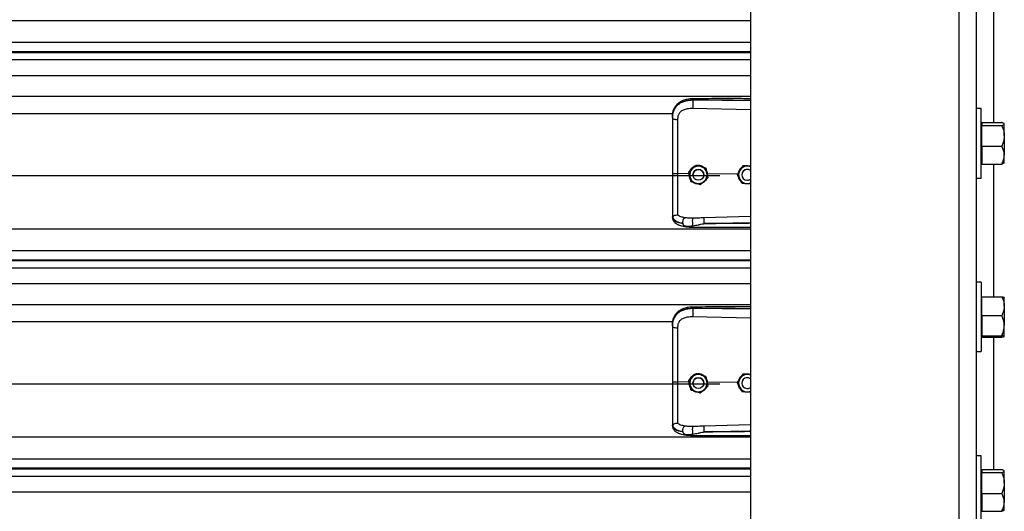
# Model space of a CAD drawing. Header units: inches. Extents: x 170 to 284, y 215 to 248.
# Tile 894 of 1056: x 230.475 to 231.446, y 243.019 to 243.504. Entities that reach past the tile are written whole.
import ezdxf

# ---------------------------------------------------------------- set-up
doc = ezdxf.new("R2010")
doc.units = ezdxf.units.IN
doc.header["$LTSCALE"] = 0.25
doc.header["$MEASUREMENT"] = 0
doc.layers.add('LH TOP OF HOOD', color=7, linetype='Continuous')

msp = doc.modelspace()

# ---------------------------------------------------------------- linework, layer by layer
at = {"layer": 'LH TOP OF HOOD'}
for p, q in [((231.40138, 244.05847), (231.40138, 239.82111)), ((231.4185, 244.05847), (231.4185, 239.82111)), ((231.19593, 244.02156), (231.19593, 239.82111)), ((231.43562, 243.53287), (231.43562, 243.40275)), ((227.16361, 243.50343), (231.19593, 243.50343)), ((227.16361, 243.48206), (231.19593, 243.48206)), ((231.19593, 243.47257), (227.16361, 243.47257)), ((227.16361, 243.47193), (231.19593, 243.47193)), ((227.16361, 243.46491), (231.19593, 243.46491)), ((227.16361, 243.44923), (231.19593, 243.44923)), ((227.16361, 243.42884), (231.19593, 243.42884)), ((231.13909, 243.42463), (231.13909, 243.42504)), ((231.19593, 243.42409), (231.13909, 243.42463)), ((227.24016, 243.41177), (231.11938, 243.41177)), ((231.13899, 243.41684), (231.19593, 243.41563)), ((231.42357, 243.41645), (231.4185, 243.41645)), ((231.42357, 243.3822), (231.42357, 243.41645)), ((231.11889, 243.40771), (231.11889, 243.40722)), ((231.42412, 243.40275), (231.42412, 243.4013)), ((231.42412, 243.40275), (231.44377, 243.40275)), ((231.42412, 243.40147), (231.42357, 243.40147)), ((231.42412, 243.4013), (231.42412, 243.39985)), ((231.42412, 243.38958), (231.42412, 243.39985)), ((231.42412, 243.39985), (231.44377, 243.39985)), ((231.44634, 243.40147), (231.44615, 243.40169)), ((231.44634, 243.4013), (231.44634, 243.40147)), ((231.44634, 243.38958), (231.44634, 243.4013)), ((231.42412, 243.37931), (231.42412, 243.38958)), ((231.44634, 243.38958), (231.44634, 243.37049)), ((231.42357, 243.34796), (231.42357, 243.3822)), ((231.42412, 243.37931), (231.42412, 243.37049)), ((231.42412, 243.37931), (231.44377, 243.37931)), ((231.42357, 243.36294), (231.42412, 243.36294)), ((231.42412, 243.37049), (231.42412, 243.36166)), ((231.44615, 243.36272), (231.44634, 243.36294)), ((231.44634, 243.36294), (231.44634, 243.37049)), ((231.13515, 243.35412), (231.13515, 243.35412)), ((231.14246, 243.36077), (231.14246, 243.36077)), ((231.15188, 243.35777), (231.15188, 243.35777)), ((231.1884, 243.35998), (231.1884, 243.35998)), ((231.18945, 243.35991), (231.1884, 243.35998)), ((231.42412, 243.36166), (231.44377, 243.36166)), ((231.43562, 243.36166), (231.43562, 243.23091)), ((227.19378, 243.35037), (231.16577, 243.35037)), ((231.13526, 243.35218), (231.12435, 243.35229)), ((231.13545, 243.35277), (231.13526, 243.35218)), ((231.13526, 243.35218), (231.13526, 243.35218)), ((231.13922, 243.35112), (231.13922, 243.35111)), ((231.14992, 243.35111), (231.14992, 243.35112)), ((231.1537, 243.35201), (231.15315, 243.35195)), ((231.1536, 243.34989), (231.1537, 243.35201)), ((231.1537, 243.35201), (231.1537, 243.35201)), ((231.18293, 243.35173), (231.1537, 243.35201)), ((231.15399, 243.34812), (231.15399, 243.34812)), ((231.18292, 243.35175), (231.18292, 243.35176)), ((231.18743, 243.35112), (231.18743, 243.35111)), ((231.4185, 243.34796), (231.42357, 243.34796)), ((231.19223, 243.34257), (231.19593, 243.34233)), ((231.11889, 243.31016), (231.11889, 243.30964)), ((231.11923, 243.30765), (231.11889, 243.30964)), ((231.19593, 243.30996), (231.15, 243.30863)), ((227.16361, 243.29799), (231.19593, 243.29799)), ((227.16361, 243.27661), (231.19593, 243.27661)), ((231.19593, 243.26712), (227.16361, 243.26712)), ((227.16361, 243.26648), (231.19593, 243.26648)), ((227.16361, 243.25947), (231.19593, 243.25947)), ((227.16361, 243.24378), (231.19593, 243.24378)), ((231.42357, 243.24524), (231.4185, 243.24524)), ((231.42357, 243.24524), (231.42357, 243.17676)), ((231.42412, 243.23026), (231.42357, 243.23026)), ((231.42412, 243.22163), (231.42412, 243.23091)), ((231.42412, 243.23091), (231.44377, 243.23091)), ((231.44634, 243.22163), (231.44634, 243.23022)), ((227.16361, 243.22339), (231.19593, 243.22339)), ((231.13909, 243.21918), (231.13909, 243.21959)), ((231.19593, 243.21865), (231.13909, 243.21918)), ((231.42412, 243.21236), (231.42412, 243.22163)), ((231.44634, 243.22163), (231.44634, 243.20241)), ((231.13899, 243.21139), (231.19593, 243.21018)), ((231.42412, 243.21236), (231.42412, 243.20241)), ((231.42412, 243.21236), (231.44377, 243.21236)), ((227.24016, 243.20632), (231.11938, 243.20632)), ((231.11889, 243.20226), (231.11889, 243.20177)), ((231.42412, 243.20241), (231.42412, 243.19246)), ((231.44634, 243.19177), (231.44634, 243.20241)), ((231.42357, 243.19174), (231.42412, 243.19174)), ((231.42412, 243.19246), (231.44377, 243.19246)), ((231.42412, 243.19246), (231.42412, 243.19177)), ((231.42412, 243.19177), (231.42412, 243.19109)), ((231.42412, 243.19109), (231.44377, 243.19109)), ((231.43562, 243.19109), (231.43562, 243.06034)), ((231.4185, 243.17676), (231.42357, 243.17676)), ((231.14246, 243.15533), (231.14246, 243.15533)), ((231.15188, 243.15233), (231.15188, 243.15232)), ((231.1884, 243.15453), (231.1884, 243.15453)), ((231.18945, 243.15446), (231.1884, 243.15453)), ((227.19378, 243.14493), (231.16577, 243.14493)), ((231.13526, 243.14674), (231.12435, 243.14684)), ((231.13515, 243.14867), (231.13515, 243.14867)), ((231.13545, 243.14732), (231.13526, 243.14674)), ((231.13526, 243.14674), (231.13526, 243.14674)), ((231.13922, 243.14567), (231.13922, 243.14567)), ((231.14992, 243.14567), (231.14992, 243.14567)), ((231.1537, 243.14656), (231.15315, 243.1465)), ((231.1536, 243.14444), (231.1537, 243.14656)), ((231.1537, 243.14656), (231.1537, 243.14656)), ((231.18293, 243.14628), (231.1537, 243.14656)), ((231.15399, 243.14267), (231.15399, 243.14267)), ((231.18292, 243.14631), (231.18292, 243.14631)), ((231.18743, 243.14567), (231.18743, 243.14567)), ((231.19223, 243.13713), (231.19593, 243.13689)), ((231.11889, 243.10472), (231.11889, 243.10419)), ((231.11923, 243.1022), (231.11889, 243.10419)), ((231.19593, 243.10451), (231.15, 243.10318)), ((227.16361, 243.09254), (231.19593, 243.09254)), ((231.42357, 243.07403), (231.4185, 243.07403)), ((231.42357, 243.03979), (231.42357, 243.07403)), ((227.16361, 243.07116), (231.19593, 243.07116)), ((231.19593, 243.06168), (227.16361, 243.06168)), ((227.16361, 243.06104), (231.19593, 243.06104)), ((227.16361, 243.05402), (231.19593, 243.05402)), ((231.42412, 243.05905), (231.42357, 243.05905)), ((231.42412, 243.06034), (231.42412, 243.05889)), ((231.42412, 243.06034), (231.44377, 243.06034)), ((231.42412, 243.05889), (231.42412, 243.05744)), ((231.42412, 243.04717), (231.42412, 243.05744)), ((231.42412, 243.05744), (231.44377, 243.05744)), ((231.44634, 243.05905), (231.44615, 243.05928)), ((231.44634, 243.05889), (231.44634, 243.05905)), ((231.44634, 243.04717), (231.44634, 243.05889)), ((231.42412, 243.0369), (231.42412, 243.04717)), ((231.44634, 243.04717), (231.44634, 243.02807)), ((227.16361, 243.03833), (231.19593, 243.03833)), ((231.42357, 243.00555), (231.42357, 243.03979)), ((231.42412, 243.0369), (231.42412, 243.02807)), ((231.42412, 243.0369), (231.44377, 243.0369)), ((231.42412, 243.02807), (231.42412, 243.01925)), ((231.44634, 243.02053), (231.44634, 243.02807)), ((231.42357, 243.02053), (231.42412, 243.02053)), ((231.42412, 243.01925), (231.44377, 243.01925)), ((231.44615, 243.02031), (231.44634, 243.02053))]:
    msp.add_line(p, q, dxfattribs=at)
at = {"layer": 'LH TOP OF HOOD', "flags": 128}
for points in [[(231.11889, 243.40722), (231.11899, 243.40692), (231.1193, 243.40664), (231.1198, 243.40637), (231.12048, 243.40614), (231.1213, 243.40595), (231.12225, 243.4058), (231.12327, 243.40571), (231.12435, 243.40567)], [(231.11889, 243.20177), (231.11899, 243.20147), (231.1193, 243.20119), (231.1198, 243.20093), (231.12048, 243.20069), (231.1213, 243.2005), (231.12225, 243.20035), (231.12327, 243.20026), (231.12435, 243.20022)]]:
    msp.add_lwpolyline(points, dxfattribs=at)
at = {"layer": 'LH TOP OF HOOD'}
for centre in [(231.14457, 243.35111), (231.14457, 243.14567)]:
    msp.add_circle(centre, 0.00535, dxfattribs=at)
for centre, radius, start, end in [((231.14457, 243.35112), 0.00856, 132.32794, 192.32794), ((231.14457, 243.35112), 0.00856, 72.32794, 132.32794), ((231.14457, 243.35112), 0.00535, 0, 180), ((231.14457, 243.35112), 0.00856, 12.32794, 72.32794), ((231.19278, 243.35112), 0.00856, 146.29353, 206.29354), ((231.19278, 243.35112), 0.00856, 86.29354, 146.29353), ((231.19278, 243.35112), 0.00535, 53.9281, 180), ((231.19278, 243.35111), 0.00535, 53.9281, 306.0719), ((231.19278, 243.35112), 0.00856, 68.40768, 86.29354), ((231.14457, 243.35112), 0.00856, 192.32794, 252.32794), ((231.14457, 243.35112), 0.00856, 252.32794, 312.32794), ((231.14457, 243.35112), 0.00856, 312.32794, 12.32794), ((231.19278, 243.35112), 0.00856, 206.29354, 266.29354), ((231.19278, 243.35112), 0.00856, 266.29354, 291.59232), ((231.14457, 243.14567), 0.00856, 132.32794, 192.32794), ((231.14457, 243.14567), 0.00856, 72.32794, 132.32794), ((231.14457, 243.14567), 0.00535, 0, 180), ((231.14457, 243.14567), 0.00856, 12.32794, 72.32794), ((231.19278, 243.14567), 0.00856, 146.29353, 206.29354), ((231.19278, 243.14567), 0.00856, 86.29354, 146.29353), ((231.19278, 243.14567), 0.00535, 53.9281, 180), ((231.19278, 243.14567), 0.00535, 53.9281, 306.0719), ((231.19278, 243.14567), 0.00856, 68.40768, 86.29354), ((231.14457, 243.14567), 0.00856, 192.32794, 252.32794), ((231.14457, 243.14567), 0.00856, 312.32794, 12.32794), ((231.19278, 243.14567), 0.00856, 206.29354, 266.29354), ((231.14457, 243.14567), 0.00856, 252.32794, 312.32794), ((231.19278, 243.14567), 0.00856, 266.29354, 291.59232)]:
    msp.add_arc(centre, radius, start, end, dxfattribs=at)
for points, knots in [([(231.11889, 243.40771), (231.11895, 243.40906), (231.11907, 243.41162), (231.12004, 243.41511), (231.12133, 243.41753), (231.12269, 243.41923), (231.12378, 243.42027), (231.12484, 243.4211), (231.12583, 243.42176), (231.12706, 243.42246), (231.12865, 243.42318), (231.13132, 243.42409), (231.13485, 243.42485), (231.13776, 243.42498), (231.13909, 243.42504)], [0, 0, 0, 0, 0.130716, 0.246761, 0.357793, 0.417097, 0.479148, 0.517715, 0.55909, 0.603295, 0.663348, 0.735369, 0.879208, 1, 1, 1, 1]), ([(231.13909, 243.42463), (231.13787, 243.4246), (231.13544, 243.42453), (231.1321, 243.42391), (231.12914, 243.42297), (231.1266, 243.42175), (231.12437, 243.4202), (231.12249, 243.41836), (231.12101, 243.41623), (231.11984, 243.41366), (231.11904, 243.41061), (231.11894, 243.40835), (231.11889, 243.40722)], [0, 0, 0, 0, 0.1111704, 0.2223362, 0.3162781, 0.4102081, 0.5024031, 0.5945791, 0.6845432, 0.7745043, 0.8871807, 1, 1, 1, 1]), ([(231.1391, 243.42613), (231.13811, 243.42609), (231.13621, 243.42602), (231.13291, 243.42549), (231.12968, 243.4246), (231.12693, 243.42329), (231.12495, 243.42197), (231.1233, 243.42053), (231.12199, 243.41894), (231.12091, 243.41719), (231.12006, 243.41528), (231.11931, 243.41276), (231.1191, 243.41082), (231.11898, 243.40975)], [0, 0, 0, 0, 0.097747, 0.185161, 0.330612, 0.436467, 0.508318, 0.585006, 0.671976, 0.730795, 0.803679, 0.891544, 1, 1, 1, 1]), ([(231.13909, 243.42463), (231.13906, 243.42405), (231.13902, 243.42286), (231.13898, 243.42063), (231.13896, 243.41845), (231.13898, 243.41737), (231.13899, 243.41684)], [0, 0, 0, 0, 0.240694, 0.5, 0.759306, 1, 1, 1, 1]), ([(231.1391, 243.42612), (231.1391, 243.42612), (231.1391, 243.42613), (231.13909, 243.42602), (231.13909, 243.42573), (231.13909, 243.42531), (231.13909, 243.42504)], [0, 0, 0, 0, 0.097876, 0.335386, 0.567961, 1, 1, 1, 1]), ([(231.13909, 243.42504), (231.14539, 243.42508), (231.15863, 243.42516), (231.17758, 243.42498), (231.19022, 243.42476), (231.19593, 243.42466)], [0, 0, 0, 0, 0.33267, 0.698436, 1, 1, 1, 1]), ([(231.19593, 243.42622), (231.19303, 243.42623), (231.18241, 243.42628), (231.16346, 243.42632), (231.14742, 243.4262), (231.1391, 243.42613)], [0, 0, 0, 0, 0.153046, 0.561044, 1, 1, 1, 1]), ([(231.12477, 243.4096), (231.12477, 243.4096), (231.12488, 243.40996), (231.12537, 243.41137), (231.12691, 243.41357), (231.12997, 243.41547), (231.13409, 243.41669), (231.13724, 243.41679), (231.13899, 243.41684)], [0, 0, 0, 0, 0.000004, 0.065095, 0.26167, 0.475311, 0.709366, 1, 1, 1, 1]), ([(231.11889, 243.40722), (231.11889, 243.40359), (231.11889, 243.39632), (231.11889, 243.38524), (231.11889, 243.37405), (231.11889, 243.36308), (231.11889, 243.35584), (231.11889, 243.35236)], [0, 0, 0, 0, 0.202757, 0.406104, 0.60886, 0.812207, 1, 1, 1, 1]), ([(231.12435, 243.40567), (231.12442, 243.40699), (231.12449, 243.40832), (231.12477, 243.4096), (231.12477, 243.4096)], [0, 0, 0, 0, 0.9999804, 1, 1, 1, 1]), ([(231.12435, 243.35229), (231.12435, 243.35229), (231.12435, 243.35567), (231.12435, 243.36272), (231.12435, 243.37339), (231.12435, 243.38427), (231.12435, 243.39506), (231.12435, 243.40213), (231.12435, 243.40567)], [0, 0, 0, 0, 0.000001, 0.187792, 0.390844, 0.593896, 0.796948, 1, 1, 1, 1]), ([(231.44634, 243.4013), (231.44624, 243.4015), (231.44604, 243.40192), (231.44489, 243.4024), (231.44402, 243.40267), (231.44377, 243.40275)], [0, 0, 0, 0, 0.406291, 0.827266, 1, 1, 1, 1]), ([(231.44377, 243.39985), (231.44445, 243.40008), (231.44582, 243.40054), (231.44633, 243.40104), (231.44634, 243.40129), (231.44634, 243.4013)], [0, 0, 0, 0, 0.484341, 0.986328, 1, 1, 1, 1]), ([(231.44377, 243.39985), (231.44415, 243.39898), (231.44506, 243.39693), (231.4461, 243.3935), (231.44626, 243.3909), (231.44634, 243.38958)], [0, 0, 0, 0, 0.26546, 0.628076, 1, 1, 1, 1]), ([(231.44634, 243.38958), (231.44634, 243.38935), (231.44632, 243.38781), (231.4459, 243.38494), (231.44487, 243.38176), (231.44404, 243.37992), (231.44377, 243.37931)], [0, 0, 0, 0, 0.066532, 0.435283, 0.814551, 1, 1, 1, 1]), ([(231.44634, 243.37049), (231.44624, 243.37172), (231.44604, 243.37424), (231.44489, 243.37716), (231.44402, 243.37883), (231.44377, 243.37931)], [0, 0, 0, 0, 0.406291, 0.827266, 1, 1, 1, 1]), ([(231.44377, 243.36166), (231.44445, 243.36303), (231.44582, 243.36583), (231.44633, 243.36888), (231.44634, 243.37044), (231.44634, 243.37049)], [0, 0, 0, 0, 0.484341, 0.986328, 1, 1, 1, 1]), ([(231.13515, 243.35412), (231.13566, 243.35458), (231.13668, 243.35551), (231.13793, 243.35665), (231.13864, 243.3573), (231.13881, 243.35745)], [0, 0, 0, 0, 0.4299704, 0.8700602, 1, 1, 1, 1]), ([(231.13515, 243.35412), (231.13566, 243.35458), (231.13668, 243.35551), (231.13793, 243.35665), (231.13864, 243.3573), (231.13881, 243.35744)], [0, 0, 0, 0, 0.42997, 0.87006, 1, 1, 1, 1]), ([(231.13621, 243.34929), (231.13594, 243.35053), (231.13557, 243.35219), (231.13524, 243.35373), (231.13515, 243.35412)], [0, 0, 0, 0, 0.7497734, 1, 1, 1, 1]), ([(231.14118, 243.35961), (231.14105, 243.35958), (231.13989, 243.35932), (231.13814, 243.35786), (231.13652, 243.35625), (231.13619, 243.35515), (231.13616, 243.35503)], [0, 0, 0, 0, 0.059315, 0.505277, 0.94972, 1, 1, 1, 1]), ([(231.13881, 243.35745), (231.13975, 243.3583), (231.141, 243.35945), (231.14217, 243.36051), (231.14246, 243.36077)], [0, 0, 0, 0, 0.749773, 1, 1, 1, 1]), ([(231.13881, 243.35744), (231.13975, 243.3583), (231.141, 243.35944), (231.14217, 243.36051), (231.14246, 243.36077)], [0, 0, 0, 0, 0.749773, 1, 1, 1, 1]), ([(231.14246, 243.36077), (231.14286, 243.36065), (231.14436, 243.36017), (231.14598, 243.35965), (231.14717, 243.35927)], [0, 0, 0, 0, 0.264307, 1, 1, 1, 1]), ([(231.14246, 243.36077), (231.14286, 243.36065), (231.14436, 243.36017), (231.14598, 243.35965), (231.14717, 243.35927)], [0, 0, 0, 0, 0.2643068, 1, 1, 1, 1]), ([(231.14983, 243.35843), (231.14947, 243.35872), (231.14831, 243.35966), (231.14626, 243.36023), (231.14469, 243.36023), (231.14415, 243.36023)], [0, 0, 0, 0, 0.225517, 0.735556, 1, 1, 1, 1]), ([(231.14717, 243.35927), (231.14736, 243.35921), (231.14881, 243.35875), (231.15041, 243.35824), (231.15174, 243.35782), (231.15188, 243.35777)], [0, 0, 0, 0, 0.115647, 0.904534, 1, 1, 1, 1]), ([(231.14717, 243.35927), (231.14736, 243.35921), (231.14881, 243.35875), (231.15041, 243.35824), (231.15174, 243.35782), (231.15188, 243.35777)], [0, 0, 0, 0, 0.115647, 0.904534, 1, 1, 1, 1]), ([(231.15188, 243.35777), (231.15203, 243.3571), (231.15232, 243.35575), (231.15268, 243.3541), (231.15289, 243.35316), (231.15293, 243.35294)], [0, 0, 0, 0, 0.4299704, 0.8700602, 1, 1, 1, 1]), ([(231.15188, 243.35777), (231.15203, 243.3571), (231.15232, 243.35575), (231.15268, 243.3541), (231.15289, 243.35316), (231.15293, 243.35295)], [0, 0, 0, 0, 0.4299704, 0.8700602, 1, 1, 1, 1]), ([(231.1537, 243.35201), (231.1537, 243.35201), (231.1536, 243.35298), (231.15334, 243.35437), (231.15254, 243.35546), (231.15232, 243.35576)], [0, 0, 0, 0, 0.00002, 0.727264, 1, 1, 1, 1]), ([(231.18566, 243.35587), (231.18496, 243.35481), (231.18401, 243.3534), (231.18314, 243.35208), (231.18292, 243.35175)], [0, 0, 0, 0, 0.749773, 1, 1, 1, 1]), ([(231.18566, 243.35587), (231.18496, 243.35481), (231.18401, 243.3534), (231.18314, 243.35209), (231.18292, 243.35176)], [0, 0, 0, 0, 0.749773, 1, 1, 1, 1]), ([(231.18706, 243.35797), (231.18674, 243.35775), (231.18559, 243.35696), (231.1845, 243.35536), (231.1842, 243.35396), (231.18411, 243.35354)], [0, 0, 0, 0, 0.212514, 0.767063, 1, 1, 1, 1]), ([(231.1884, 243.35998), (231.18802, 243.35941), (231.18726, 243.35826), (231.18632, 243.35685), (231.18578, 243.35605), (231.18566, 243.35587)], [0, 0, 0, 0, 0.4299704, 0.8700602, 1, 1, 1, 1]), ([(231.1884, 243.35998), (231.18802, 243.35941), (231.18726, 243.35826), (231.18632, 243.35685), (231.18578, 243.35605), (231.18566, 243.35587)], [0, 0, 0, 0, 0.4299704, 0.8700602, 1, 1, 1, 1]), ([(231.19334, 243.35966), (231.19207, 243.35974), (231.19037, 243.35985), (231.1888, 243.35995), (231.1884, 243.35998)], [0, 0, 0, 0, 0.749773, 1, 1, 1, 1]), ([(231.19541, 243.35953), (231.19475, 243.35973), (231.19348, 243.36011), (231.19191, 243.36014), (231.19113, 243.35987), (231.19096, 243.35981)], [0, 0, 0, 0, 0.4565421, 0.8775021, 1, 1, 1, 1]), ([(231.19593, 243.35949), (231.19529, 243.35953), (231.19443, 243.35959), (231.19356, 243.35964), (231.19334, 243.35966)], [0, 0, 0, 0, 0.748622, 1, 1, 1, 1]), ([(231.44608, 243.36278), (231.44603, 243.36269), (231.44585, 243.36238), (231.44488, 243.36201), (231.44402, 243.36174), (231.44377, 243.36166)], [0, 0, 0, 0, 0.237471, 0.77815, 1, 1, 1, 1]), ([(231.11889, 243.35236), (231.11889, 243.34932), (231.11889, 243.34314), (231.11889, 243.33436), (231.11889, 243.32619), (231.11889, 243.31961), (231.11889, 243.31423), (231.11889, 243.31153), (231.11889, 243.31016)], [0, 0, 0, 0, 0.187091, 0.380392, 0.555876, 0.736448, 0.867195, 1, 1, 1, 1]), ([(231.12435, 243.3116), (231.12435, 243.31186), (231.12435, 243.31343), (231.12435, 243.31687), (231.12435, 243.32247), (231.12435, 243.32891), (231.12435, 243.33613), (231.12435, 243.34401), (231.12435, 243.34954), (231.12435, 243.35229), (231.12435, 243.35229)], [0, 0, 0, 0, 0.031558, 0.189146, 0.346734, 0.504328, 0.661923, 0.83096, 0.999998, 1, 1, 1, 1]), ([(231.13526, 243.35218), (231.13523, 243.35173), (231.13512, 243.35029), (231.13554, 243.34813), (231.13649, 243.34678), (231.13688, 243.34623)], [0, 0, 0, 0, 0.215662, 0.681463, 1, 1, 1, 1]), ([(231.13726, 243.34446), (231.13712, 243.34513), (231.13682, 243.34648), (231.13646, 243.34813), (231.13626, 243.34907), (231.13621, 243.34929)], [0, 0, 0, 0, 0.4299704, 0.8700602, 1, 1, 1, 1]), ([(231.13726, 243.34446), (231.13766, 243.34433), (231.13917, 243.34385), (231.14078, 243.34334), (231.14197, 243.34296)], [0, 0, 0, 0, 0.264307, 1, 1, 1, 1]), ([(231.13942, 243.34377), (231.1395, 243.34371), (231.14037, 243.34297), (231.14194, 243.34249), (231.14338, 243.34241), (231.14378, 243.34238)], [0, 0, 0, 0, 0.06741, 0.74151, 1, 1, 1, 1]), ([(231.15034, 243.34479), (231.1494, 243.34393), (231.14814, 243.34279), (231.14697, 243.34173), (231.14668, 243.34146)], [0, 0, 0, 0, 0.7497734, 1, 1, 1, 1]), ([(231.14898, 243.34355), (231.14949, 243.34381), (231.15089, 243.34454), (231.15213, 243.34577), (231.15251, 243.34675), (231.15253, 243.34678)], [0, 0, 0, 0, 0.353696, 0.977746, 1, 1, 1, 1]), ([(231.15399, 243.34812), (231.15348, 243.34765), (231.15246, 243.34672), (231.15121, 243.34559), (231.1505, 243.34494), (231.15034, 243.34479)], [0, 0, 0, 0, 0.4299704, 0.8700602, 1, 1, 1, 1]), ([(231.15293, 243.35295), (231.15321, 243.3517), (231.15357, 243.35004), (231.15391, 243.3485), (231.15399, 243.34812)], [0, 0, 0, 0, 0.749773, 1, 1, 1, 1]), ([(231.15293, 243.35294), (231.15321, 243.3517), (231.15357, 243.35004), (231.15391, 243.3485), (231.15399, 243.34812)], [0, 0, 0, 0, 0.749773, 1, 1, 1, 1]), ([(231.18511, 243.34732), (231.18502, 243.3475), (231.18434, 243.34887), (231.1836, 243.35037), (231.18299, 243.35162), (231.18292, 243.35175)], [0, 0, 0, 0, 0.115647, 0.904534, 1, 1, 1, 1]), ([(231.18386, 243.34986), (231.1839, 243.3494), (231.18405, 243.348), (231.1849, 243.34641), (231.18583, 243.3456), (231.18606, 243.3454)], [0, 0, 0, 0, 0.27167, 0.8211147, 1, 1, 1, 1]), ([(231.1873, 243.34289), (231.18711, 243.34327), (231.18641, 243.34468), (231.18566, 243.3462), (231.18511, 243.34732)], [0, 0, 0, 0, 0.264307, 1, 1, 1, 1]), ([(231.14197, 243.34296), (231.14216, 243.3429), (231.14362, 243.34244), (231.14521, 243.34193), (231.14654, 243.3415), (231.14668, 243.34146)], [0, 0, 0, 0, 0.1156469, 0.9045343, 1, 1, 1, 1]), ([(231.1873, 243.34289), (231.18798, 243.34285), (231.18936, 243.34276), (231.19105, 243.34265), (231.19201, 243.34259), (231.19223, 243.34257)], [0, 0, 0, 0, 0.42997, 0.87006, 1, 1, 1, 1]), ([(231.11889, 243.31016), (231.11889, 243.31016), (231.11889, 243.31015), (231.1189, 243.31005), (231.119, 243.30997), (231.11908, 243.3099)], [0, 0, 0, 0, 0.011935, 0.118982, 1, 1, 1, 1]), ([(231.11908, 243.30991), (231.11936, 243.30919), (231.11993, 243.30771), (231.12198, 243.30588), (231.12497, 243.30432), (231.12769, 243.30369), (231.12909, 243.30337)], [0, 0, 0, 0, 0.230526, 0.473488, 0.729738, 1, 1, 1, 1]), ([(231.11909, 243.30991), (231.11914, 243.30991), (231.11924, 243.30989), (231.11953, 243.31007), (231.11999, 243.31041), (231.12087, 243.31099), (231.12235, 243.3116), (231.12369, 243.3116), (231.12435, 243.3116)], [0, 0, 0, 0, 0.113677, 0.23335, 0.362069, 0.501916, 0.755745, 1, 1, 1, 1]), ([(231.12909, 243.30337), (231.12855, 243.30343), (231.12724, 243.30357), (231.12584, 243.30379), (231.12489, 243.30399), (231.12365, 243.30427), (231.12197, 243.30483), (231.12015, 243.30596), (231.11954, 243.30708), (231.11923, 243.30765)], [0, 0, 0, 0, 0.1091879, 0.2608187, 0.3077984, 0.3355236, 0.5627887, 0.774954, 1, 1, 1, 1]), ([(231.11925, 243.3076), (231.11944, 243.30702), (231.11979, 243.30592), (231.1208, 243.3045), (231.12193, 243.30342), (231.12308, 243.30262), (231.12413, 243.30207), (231.12507, 243.30166), (231.12632, 243.30119), (231.12826, 243.30063), (231.13114, 243.30007), (231.13487, 243.29965), (231.13765, 243.29958), (231.13914, 243.29954)], [0, 0, 0, 0, 0.098431, 0.184822, 0.257308, 0.315887, 0.372274, 0.41214, 0.461592, 0.557588, 0.682876, 0.830318, 1, 1, 1, 1]), ([(231.13118, 243.30877), (231.12981, 243.30906), (231.12772, 243.3095), (231.12555, 243.31054), (231.12475, 243.31124), (231.12435, 243.3116)], [0, 0, 0, 0, 0.490199, 0.743885, 1, 1, 1, 1]), ([(231.12909, 243.30337), (231.12912, 243.30391), (231.12917, 243.30501), (231.12965, 243.30667), (231.13035, 243.30805), (231.13091, 243.30854), (231.13118, 243.30877)], [0, 0, 0, 0, 0.240768, 0.5, 0.759232, 1, 1, 1, 1]), ([(231.13901, 243.30837), (231.13766, 243.30836), (231.13496, 243.30834), (231.13245, 243.30863), (231.1312, 243.30877)], [0, 0, 0, 0, 0.500392, 1, 1, 1, 1]), ([(231.1391, 243.30079), (231.13908, 243.30104), (231.13905, 243.30154), (231.139, 243.30255), (231.13897, 243.30374), (231.13894, 243.30501), (231.13894, 243.30622), (231.13895, 243.30721), (231.13898, 243.30795), (231.139, 243.30823), (231.13901, 243.30837)], [0, 0, 0, 0, 0.109851, 0.231726, 0.363178, 0.5, 0.636822, 0.768274, 0.890149, 1, 1, 1, 1]), ([(231.15, 243.30863), (231.14817, 243.30858), (231.1445, 243.30848), (231.14084, 243.3084), (231.13901, 243.30837)], [0, 0, 0, 0, 0.49998, 1, 1, 1, 1]), ([(231.15, 243.30863), (231.14999, 243.30839), (231.14998, 243.30802), (231.14998, 243.30716), (231.14999, 243.30638), (231.15, 243.30552), (231.15003, 243.30436), (231.15006, 243.30352), (231.15007, 243.30297)], [0, 0, 0, 0, 0.2394508, 0.3683426, 0.4999696, 0.6316011, 0.7605056, 1, 1, 1, 1]), ([(231.12909, 243.30337), (231.12917, 243.303), (231.12927, 243.30248), (231.12964, 243.30189), (231.13006, 243.30145), (231.13087, 243.30101), (231.13234, 243.30065), (231.1351, 243.30041), (231.1375, 243.30064), (231.1391, 243.30079)], [0, 0, 0, 0, 0.100127, 0.139586, 0.189714, 0.258234, 0.369736, 0.580348, 1, 1, 1, 1]), ([(231.1391, 243.30079), (231.14088, 243.30114), (231.14266, 243.30149), (231.14448, 243.30186), (231.14455, 243.30187), (231.14479, 243.30192), (231.14566, 243.3021), (231.1473, 243.30241), (231.14883, 243.30277), (231.14973, 243.30293), (231.14981, 243.30295)], [0, 0, 0, 0, 0.502275, 0.504579, 0.508657, 0.522131, 0.570331, 0.751426, 0.97869, 1, 1, 1, 1]), ([(231.13914, 243.29956), (231.13914, 243.29956), (231.13914, 243.29949), (231.13912, 243.29968), (231.13911, 243.30001), (231.1391, 243.30044), (231.1391, 243.30073), (231.1391, 243.30079)], [0, 0, 0, 0, 0.034367, 0.324567, 0.621015, 0.917463, 1, 1, 1, 1]), ([(231.13914, 243.29954), (231.14334, 243.29952), (231.15231, 243.29947), (231.16666, 243.29943), (231.18139, 243.29941), (231.19135, 243.2994), (231.19593, 243.2994)], [0, 0, 0, 0, 0.221632, 0.474149, 0.757648, 1, 1, 1, 1]), ([(231.15007, 243.30297), (231.15397, 243.30307), (231.16224, 243.30328), (231.17536, 243.30356), (231.1863, 243.30378), (231.19332, 243.3039), (231.19549, 243.30394), (231.19593, 243.30395)], [0, 0, 0, 0, 0.25516, 0.541071, 0.857735, 0.971288, 1, 1, 1, 1]), ([(231.19593, 243.3033), (231.19334, 243.30327), (231.18827, 243.30321), (231.18071, 243.30313), (231.17305, 243.30306), (231.1653, 243.30301), (231.15757, 243.30297), (231.15254, 243.30297), (231.15007, 243.30297)], [0, 0, 0, 0, 0.169941, 0.331425, 0.494842, 0.670531, 0.838916, 1, 1, 1, 1]), ([(231.44377, 243.23091), (231.44415, 243.23012), (231.44506, 243.22826), (231.4461, 243.22517), (231.44626, 243.22282), (231.44634, 243.22163)], [0, 0, 0, 0, 0.26546, 0.628076, 1, 1, 1, 1]), ([(231.44377, 243.23091), (231.44445, 243.2308), (231.44582, 243.23058), (231.44633, 243.23035), (231.44634, 243.23023), (231.44634, 243.23022)], [0, 0, 0, 0, 0.484341, 0.986328, 1, 1, 1, 1]), ([(231.11889, 243.20226), (231.11895, 243.20362), (231.11907, 243.20618), (231.12004, 243.20967), (231.12133, 243.21208), (231.12269, 243.21378), (231.12378, 243.21482), (231.12484, 243.21565), (231.12583, 243.21631), (231.12706, 243.21701), (231.12865, 243.21773), (231.13132, 243.21864), (231.13485, 243.2194), (231.13776, 243.21953), (231.13909, 243.21959)], [0, 0, 0, 0, 0.130716, 0.246761, 0.357793, 0.417097, 0.479148, 0.517715, 0.55909, 0.603295, 0.663348, 0.735369, 0.879208, 1, 1, 1, 1]), ([(231.13909, 243.21918), (231.13787, 243.21915), (231.13544, 243.21908), (231.1321, 243.21846), (231.12914, 243.21752), (231.1266, 243.2163), (231.12437, 243.21475), (231.12249, 243.21291), (231.12101, 243.21078), (231.11984, 243.20821), (231.11904, 243.20516), (231.11894, 243.2029), (231.11889, 243.20177)], [0, 0, 0, 0, 0.1111704, 0.2223362, 0.3162781, 0.4102081, 0.5024031, 0.5945791, 0.6845432, 0.7745043, 0.8871807, 1, 1, 1, 1]), ([(231.1391, 243.22069), (231.13811, 243.22065), (231.13621, 243.22057), (231.13291, 243.22005), (231.12968, 243.21915), (231.12693, 243.21785), (231.12495, 243.21652), (231.1233, 243.21508), (231.12199, 243.21349), (231.12091, 243.21174), (231.12006, 243.20983), (231.11931, 243.20731), (231.1191, 243.20537), (231.11898, 243.2043)], [0, 0, 0, 0, 0.097747, 0.185161, 0.330612, 0.436467, 0.508318, 0.585006, 0.671976, 0.730795, 0.803679, 0.891544, 1, 1, 1, 1]), ([(231.13909, 243.21918), (231.13906, 243.21861), (231.13902, 243.21741), (231.13898, 243.21518), (231.13896, 243.21301), (231.13898, 243.21192), (231.13899, 243.21139)], [0, 0, 0, 0, 0.240694, 0.5, 0.759306, 1, 1, 1, 1]), ([(231.1391, 243.22067), (231.1391, 243.22067), (231.1391, 243.22069), (231.13909, 243.22057), (231.13909, 243.22028), (231.13909, 243.21986), (231.13909, 243.21959)], [0, 0, 0, 0, 0.097876, 0.335386, 0.567961, 1, 1, 1, 1]), ([(231.13909, 243.21959), (231.14539, 243.21963), (231.15863, 243.21972), (231.17758, 243.21953), (231.19022, 243.21931), (231.19593, 243.21921)], [0, 0, 0, 0, 0.33267, 0.698436, 1, 1, 1, 1]), ([(231.19593, 243.22077), (231.19303, 243.22078), (231.18241, 243.22084), (231.16346, 243.22087), (231.14742, 243.22075), (231.1391, 243.22069)], [0, 0, 0, 0, 0.153046, 0.561044, 1, 1, 1, 1]), ([(231.44634, 243.22163), (231.44634, 243.22142), (231.44632, 243.22003), (231.4459, 243.21744), (231.44487, 243.21458), (231.44404, 243.21291), (231.44377, 243.21236)], [0, 0, 0, 0, 0.066532, 0.435283, 0.814551, 1, 1, 1, 1]), ([(231.12477, 243.20416), (231.12477, 243.20416), (231.12488, 243.20451), (231.12537, 243.20592), (231.12691, 243.20812), (231.12997, 243.21003), (231.13409, 243.21124), (231.13724, 243.21134), (231.13899, 243.21139)], [0, 0, 0, 0, 0.000004, 0.065095, 0.26167, 0.475311, 0.709366, 1, 1, 1, 1]), ([(231.44634, 243.20241), (231.44624, 243.2038), (231.44604, 243.20664), (231.44489, 243.20994), (231.44402, 243.21182), (231.44377, 243.21236)], [0, 0, 0, 0, 0.406291, 0.827266, 1, 1, 1, 1]), ([(231.11889, 243.20177), (231.11889, 243.19814), (231.11889, 243.19087), (231.11889, 243.17979), (231.11889, 243.16861), (231.11889, 243.15764), (231.11889, 243.15039), (231.11889, 243.14691)], [0, 0, 0, 0, 0.202757, 0.406104, 0.60886, 0.812207, 1, 1, 1, 1]), ([(231.12435, 243.20022), (231.12442, 243.20155), (231.12449, 243.20287), (231.12477, 243.20416), (231.12477, 243.20416)], [0, 0, 0, 0, 0.9999804, 1, 1, 1, 1]), ([(231.12435, 243.14684), (231.12435, 243.14684), (231.12435, 243.15023), (231.12435, 243.15727), (231.12435, 243.16795), (231.12435, 243.17882), (231.12435, 243.18961), (231.12435, 243.19668), (231.12435, 243.20022)], [0, 0, 0, 0, 0.000001, 0.187792, 0.390844, 0.593896, 0.796948, 1, 1, 1, 1]), ([(231.44377, 243.19246), (231.44445, 243.194), (231.44582, 243.19716), (231.44633, 243.2006), (231.44634, 243.20236), (231.44634, 243.20241)], [0, 0, 0, 0, 0.484341, 0.986328, 1, 1, 1, 1]), ([(231.44634, 243.19177), (231.44624, 243.19187), (231.44604, 243.19206), (231.44489, 243.19229), (231.44402, 243.19242), (231.44377, 243.19246)], [0, 0, 0, 0, 0.4062906, 0.8272664, 1, 1, 1, 1]), ([(231.44377, 243.19109), (231.44445, 243.1912), (231.44582, 243.19141), (231.44633, 243.19165), (231.44634, 243.19177), (231.44634, 243.19177)], [0, 0, 0, 0, 0.484341, 0.986328, 1, 1, 1, 1]), ([(231.13515, 243.14867), (231.13566, 243.14913), (231.13668, 243.15006), (231.13793, 243.1512), (231.13864, 243.15185), (231.13881, 243.152)], [0, 0, 0, 0, 0.4299704, 0.8700602, 1, 1, 1, 1]), ([(231.13515, 243.14867), (231.13566, 243.14913), (231.13668, 243.15006), (231.13793, 243.1512), (231.13864, 243.15185), (231.13881, 243.152)], [0, 0, 0, 0, 0.42997, 0.87006, 1, 1, 1, 1]), ([(231.14118, 243.15416), (231.14105, 243.15413), (231.13989, 243.15387), (231.13814, 243.15242), (231.13652, 243.15081), (231.13619, 243.1497), (231.13616, 243.14959)], [0, 0, 0, 0, 0.059315, 0.505277, 0.94972, 1, 1, 1, 1]), ([(231.13881, 243.152), (231.13975, 243.15286), (231.141, 243.154), (231.14217, 243.15506), (231.14246, 243.15533)], [0, 0, 0, 0, 0.749773, 1, 1, 1, 1]), ([(231.13881, 243.152), (231.13975, 243.15285), (231.141, 243.154), (231.14217, 243.15506), (231.14246, 243.15533)], [0, 0, 0, 0, 0.749773, 1, 1, 1, 1]), ([(231.14246, 243.15533), (231.14286, 243.1552), (231.14436, 243.15472), (231.14598, 243.1542), (231.14717, 243.15382)], [0, 0, 0, 0, 0.264307, 1, 1, 1, 1]), ([(231.14246, 243.15533), (231.14286, 243.1552), (231.14436, 243.15472), (231.14598, 243.15421), (231.14717, 243.15383)], [0, 0, 0, 0, 0.2643068, 1, 1, 1, 1]), ([(231.14983, 243.15298), (231.14947, 243.15327), (231.14831, 243.15421), (231.14626, 243.15478), (231.14469, 243.15479), (231.14415, 243.15479)], [0, 0, 0, 0, 0.225517, 0.735556, 1, 1, 1, 1]), ([(231.14717, 243.15383), (231.14736, 243.15377), (231.14881, 243.1533), (231.15041, 243.15279), (231.15174, 243.15237), (231.15188, 243.15233)], [0, 0, 0, 0, 0.115647, 0.904534, 1, 1, 1, 1]), ([(231.14717, 243.15382), (231.14736, 243.15377), (231.14881, 243.1533), (231.15041, 243.15279), (231.15174, 243.15237), (231.15188, 243.15232)], [0, 0, 0, 0, 0.115647, 0.904534, 1, 1, 1, 1]), ([(231.15188, 243.15233), (231.15203, 243.15166), (231.15232, 243.1503), (231.15268, 243.14866), (231.15289, 243.14771), (231.15293, 243.1475)], [0, 0, 0, 0, 0.4299704, 0.8700602, 1, 1, 1, 1]), ([(231.15188, 243.15232), (231.15203, 243.15166), (231.15232, 243.1503), (231.15268, 243.14865), (231.15289, 243.14771), (231.15293, 243.1475)], [0, 0, 0, 0, 0.4299704, 0.8700602, 1, 1, 1, 1]), ([(231.1537, 243.14656), (231.1537, 243.14656), (231.1536, 243.14753), (231.15334, 243.14893), (231.15254, 243.15002), (231.15232, 243.15031)], [0, 0, 0, 0, 0.00002, 0.727264, 1, 1, 1, 1]), ([(231.18566, 243.15042), (231.18496, 243.14936), (231.18401, 243.14795), (231.18314, 243.14664), (231.18292, 243.14631)], [0, 0, 0, 0, 0.749773, 1, 1, 1, 1]), ([(231.18566, 243.15042), (231.18496, 243.14936), (231.18401, 243.14795), (231.18314, 243.14664), (231.18292, 243.14631)], [0, 0, 0, 0, 0.749773, 1, 1, 1, 1]), ([(231.18706, 243.15252), (231.18674, 243.1523), (231.18559, 243.15152), (231.1845, 243.14991), (231.1842, 243.14851), (231.18411, 243.14809)], [0, 0, 0, 0, 0.212514, 0.767063, 1, 1, 1, 1]), ([(231.1884, 243.15453), (231.18802, 243.15396), (231.18726, 243.15281), (231.18632, 243.15141), (231.18578, 243.1506), (231.18566, 243.15042)], [0, 0, 0, 0, 0.4299704, 0.8700602, 1, 1, 1, 1]), ([(231.1884, 243.15453), (231.18802, 243.15396), (231.18726, 243.15281), (231.18632, 243.15141), (231.18578, 243.1506), (231.18566, 243.15042)], [0, 0, 0, 0, 0.4299704, 0.8700602, 1, 1, 1, 1]), ([(231.19334, 243.15421), (231.19207, 243.15429), (231.19037, 243.1544), (231.1888, 243.1545), (231.1884, 243.15453)], [0, 0, 0, 0, 0.749773, 1, 1, 1, 1]), ([(231.19541, 243.15408), (231.19475, 243.15428), (231.19348, 243.15466), (231.19191, 243.15469), (231.19113, 243.15443), (231.19096, 243.15437)], [0, 0, 0, 0, 0.4565421, 0.8775021, 1, 1, 1, 1]), ([(231.19593, 243.15404), (231.19529, 243.15408), (231.19443, 243.15414), (231.19356, 243.1542), (231.19334, 243.15421)], [0, 0, 0, 0, 0.748622, 1, 1, 1, 1]), ([(231.11889, 243.14691), (231.11889, 243.14387), (231.11889, 243.1377), (231.11889, 243.12891), (231.11889, 243.12074), (231.11889, 243.11416), (231.11889, 243.10878), (231.11889, 243.10608), (231.11889, 243.10472)], [0, 0, 0, 0, 0.187091, 0.380392, 0.555876, 0.736448, 0.867195, 1, 1, 1, 1]), ([(231.12435, 243.10615), (231.12435, 243.10641), (231.12435, 243.10799), (231.12435, 243.11142), (231.12435, 243.11702), (231.12435, 243.12346), (231.12435, 243.13069), (231.12435, 243.13856), (231.12435, 243.14409), (231.12435, 243.14684), (231.12435, 243.14684)], [0, 0, 0, 0, 0.031558, 0.189146, 0.346734, 0.504328, 0.661923, 0.83096, 0.999998, 1, 1, 1, 1]), ([(231.13621, 243.14384), (231.13594, 243.14508), (231.13557, 243.14674), (231.13524, 243.14828), (231.13515, 243.14867)], [0, 0, 0, 0, 0.7497734, 1, 1, 1, 1]), ([(231.13526, 243.14674), (231.13523, 243.14628), (231.13512, 243.14485), (231.13554, 243.14268), (231.13649, 243.14133), (231.13688, 243.14078)], [0, 0, 0, 0, 0.215662, 0.681463, 1, 1, 1, 1]), ([(231.13726, 243.13901), (231.13712, 243.13968), (231.13682, 243.14103), (231.13646, 243.14268), (231.13626, 243.14363), (231.13621, 243.14384)], [0, 0, 0, 0, 0.4299704, 0.8700602, 1, 1, 1, 1]), ([(231.14898, 243.1381), (231.14949, 243.13837), (231.15089, 243.13909), (231.15213, 243.14032), (231.15251, 243.1413), (231.15253, 243.14134)], [0, 0, 0, 0, 0.353696, 0.977746, 1, 1, 1, 1]), ([(231.15399, 243.14267), (231.15348, 243.14221), (231.15246, 243.14127), (231.15121, 243.14014), (231.1505, 243.13949), (231.15034, 243.13934)], [0, 0, 0, 0, 0.4299704, 0.8700602, 1, 1, 1, 1]), ([(231.15293, 243.1475), (231.15321, 243.14626), (231.15357, 243.1446), (231.15391, 243.14306), (231.15399, 243.14267)], [0, 0, 0, 0, 0.749773, 1, 1, 1, 1]), ([(231.15293, 243.1475), (231.15321, 243.14625), (231.15357, 243.1446), (231.15391, 243.14305), (231.15399, 243.14267)], [0, 0, 0, 0, 0.749773, 1, 1, 1, 1]), ([(231.18511, 243.14188), (231.18502, 243.14205), (231.18434, 243.14342), (231.1836, 243.14493), (231.18299, 243.14617), (231.18292, 243.14631)], [0, 0, 0, 0, 0.115647, 0.904534, 1, 1, 1, 1]), ([(231.18386, 243.14441), (231.1839, 243.14395), (231.18405, 243.14255), (231.1849, 243.14096), (231.18583, 243.14015), (231.18606, 243.13995)], [0, 0, 0, 0, 0.27167, 0.8211147, 1, 1, 1, 1]), ([(231.1873, 243.13745), (231.18711, 243.13782), (231.18641, 243.13924), (231.18566, 243.14076), (231.18511, 243.14188)], [0, 0, 0, 0, 0.264307, 1, 1, 1, 1]), ([(231.13726, 243.13901), (231.13766, 243.13889), (231.13917, 243.13841), (231.14078, 243.13789), (231.14197, 243.13751)], [0, 0, 0, 0, 0.264307, 1, 1, 1, 1]), ([(231.13942, 243.13832), (231.1395, 243.13826), (231.14037, 243.13752), (231.14194, 243.13704), (231.14338, 243.13696), (231.14378, 243.13694)], [0, 0, 0, 0, 0.06741, 0.74151, 1, 1, 1, 1]), ([(231.14197, 243.13751), (231.14216, 243.13745), (231.14362, 243.13699), (231.14521, 243.13648), (231.14654, 243.13606), (231.14668, 243.13601)], [0, 0, 0, 0, 0.1156469, 0.9045343, 1, 1, 1, 1]), ([(231.15034, 243.13934), (231.1494, 243.13848), (231.14814, 243.13734), (231.14697, 243.13628), (231.14668, 243.13601)], [0, 0, 0, 0, 0.7497734, 1, 1, 1, 1]), ([(231.1873, 243.13745), (231.18798, 243.1374), (231.18936, 243.13731), (231.19105, 243.1372), (231.19201, 243.13714), (231.19223, 243.13713)], [0, 0, 0, 0, 0.42997, 0.87006, 1, 1, 1, 1]), ([(231.11889, 243.10472), (231.11889, 243.10472), (231.11889, 243.1047), (231.1189, 243.1046), (231.119, 243.10452), (231.11908, 243.10445)], [0, 0, 0, 0, 0.011935, 0.118982, 1, 1, 1, 1]), ([(231.11908, 243.10447), (231.11936, 243.10374), (231.11993, 243.10226), (231.12198, 243.10043), (231.12497, 243.09887), (231.12769, 243.09825), (231.12909, 243.09793)], [0, 0, 0, 0, 0.230526, 0.473488, 0.729738, 1, 1, 1, 1]), ([(231.11909, 243.10447), (231.11914, 243.10446), (231.11924, 243.10444), (231.11953, 243.10463), (231.11999, 243.10496), (231.12087, 243.10554), (231.12235, 243.10616), (231.12369, 243.10615), (231.12435, 243.10615)], [0, 0, 0, 0, 0.113677, 0.23335, 0.362069, 0.501916, 0.755745, 1, 1, 1, 1]), ([(231.12909, 243.09793), (231.12855, 243.09798), (231.12724, 243.09812), (231.12584, 243.09835), (231.12489, 243.09854), (231.12365, 243.09882), (231.12197, 243.09939), (231.12015, 243.10051), (231.11954, 243.10163), (231.11923, 243.1022)], [0, 0, 0, 0, 0.1091879, 0.2608187, 0.3077984, 0.3355236, 0.5627887, 0.774954, 1, 1, 1, 1]), ([(231.11925, 243.10216), (231.11944, 243.10157), (231.11979, 243.10047), (231.1208, 243.09905), (231.12193, 243.09797), (231.12308, 243.09718), (231.12413, 243.09662), (231.12507, 243.09621), (231.12632, 243.09574), (231.12826, 243.09518), (231.13114, 243.09462), (231.13487, 243.0942), (231.13765, 243.09413), (231.13914, 243.09409)], [0, 0, 0, 0, 0.098431, 0.184822, 0.257308, 0.315887, 0.372274, 0.41214, 0.461592, 0.557588, 0.682876, 0.830318, 1, 1, 1, 1]), ([(231.13118, 243.10333), (231.12981, 243.10361), (231.12772, 243.10405), (231.12555, 243.10509), (231.12475, 243.1058), (231.12435, 243.10615)], [0, 0, 0, 0, 0.490199, 0.743885, 1, 1, 1, 1]), ([(231.12909, 243.09793), (231.12912, 243.09846), (231.12917, 243.09956), (231.12965, 243.10122), (231.13035, 243.10261), (231.13091, 243.10309), (231.13118, 243.10333)], [0, 0, 0, 0, 0.240768, 0.5, 0.759232, 1, 1, 1, 1]), ([(231.13901, 243.10292), (231.13766, 243.10291), (231.13496, 243.1029), (231.13245, 243.10318), (231.1312, 243.10332)], [0, 0, 0, 0, 0.500392, 1, 1, 1, 1]), ([(231.1391, 243.09535), (231.13908, 243.09559), (231.13905, 243.0961), (231.139, 243.09711), (231.13897, 243.09829), (231.13894, 243.09956), (231.13894, 243.10077), (231.13895, 243.10176), (231.13898, 243.1025), (231.139, 243.10278), (231.13901, 243.10292)], [0, 0, 0, 0, 0.109851, 0.231726, 0.363178, 0.5, 0.636822, 0.768274, 0.890149, 1, 1, 1, 1]), ([(231.15, 243.10318), (231.14817, 243.10313), (231.1445, 243.10304), (231.14084, 243.10296), (231.13901, 243.10292)], [0, 0, 0, 0, 0.49998, 1, 1, 1, 1]), ([(231.15, 243.10318), (231.14999, 243.10294), (231.14998, 243.10257), (231.14998, 243.10171), (231.14999, 243.10094), (231.15, 243.10008), (231.15003, 243.09892), (231.15006, 243.09807), (231.15007, 243.09753)], [0, 0, 0, 0, 0.2394508, 0.3683426, 0.4999696, 0.6316011, 0.7605056, 1, 1, 1, 1]), ([(231.12909, 243.09792), (231.12917, 243.09755), (231.12927, 243.09704), (231.12964, 243.09644), (231.13006, 243.09601), (231.13087, 243.09556), (231.13234, 243.0952), (231.1351, 243.09496), (231.1375, 243.09519), (231.1391, 243.09535)], [0, 0, 0, 0, 0.100127, 0.139586, 0.189714, 0.258234, 0.369736, 0.580348, 1, 1, 1, 1]), ([(231.1391, 243.09535), (231.14088, 243.09569), (231.14266, 243.09604), (231.14448, 243.09641), (231.14455, 243.09642), (231.14479, 243.09647), (231.14566, 243.09665), (231.1473, 243.09696), (231.14883, 243.09733), (231.14973, 243.09749), (231.14981, 243.0975)], [0, 0, 0, 0, 0.502275, 0.504579, 0.508657, 0.522131, 0.570331, 0.751426, 0.97869, 1, 1, 1, 1]), ([(231.13914, 243.09412), (231.13914, 243.09411), (231.13914, 243.09404), (231.13912, 243.09423), (231.13911, 243.09456), (231.1391, 243.09499), (231.1391, 243.09528), (231.1391, 243.09535)], [0, 0, 0, 0, 0.034367, 0.324567, 0.621015, 0.917463, 1, 1, 1, 1]), ([(231.13914, 243.09409), (231.14334, 243.09407), (231.15231, 243.09403), (231.16666, 243.09398), (231.18139, 243.09396), (231.19135, 243.09396), (231.19593, 243.09396)], [0, 0, 0, 0, 0.221632, 0.474149, 0.757648, 1, 1, 1, 1]), ([(231.15007, 243.09752), (231.15397, 243.09762), (231.16224, 243.09783), (231.17536, 243.09811), (231.1863, 243.09833), (231.19332, 243.09846), (231.19549, 243.09849), (231.19593, 243.0985)], [0, 0, 0, 0, 0.25516, 0.541071, 0.857735, 0.971288, 1, 1, 1, 1]), ([(231.19593, 243.09786), (231.19334, 243.09782), (231.18827, 243.09776), (231.18071, 243.09768), (231.17305, 243.09761), (231.1653, 243.09756), (231.15757, 243.09753), (231.15254, 243.09752), (231.15007, 243.09752)], [0, 0, 0, 0, 0.169941, 0.331425, 0.494842, 0.670531, 0.838916, 1, 1, 1, 1]), ([(231.44634, 243.05889), (231.44624, 243.05909), (231.44604, 243.0595), (231.44489, 243.05998), (231.44402, 243.06026), (231.44377, 243.06034)], [0, 0, 0, 0, 0.406291, 0.827266, 1, 1, 1, 1]), ([(231.44377, 243.05744), (231.44445, 243.05767), (231.44582, 243.05812), (231.44633, 243.05863), (231.44634, 243.05888), (231.44634, 243.05889)], [0, 0, 0, 0, 0.484341, 0.986328, 1, 1, 1, 1]), ([(231.44377, 243.05744), (231.44415, 243.05657), (231.44506, 243.05451), (231.4461, 243.05109), (231.44626, 243.04849), (231.44634, 243.04717)], [0, 0, 0, 0, 0.26546, 0.628076, 1, 1, 1, 1]), ([(231.44634, 243.04717), (231.44634, 243.04693), (231.44632, 243.0454), (231.4459, 243.04252), (231.44487, 243.03935), (231.44404, 243.0375), (231.44377, 243.0369)], [0, 0, 0, 0, 0.066532, 0.435283, 0.814551, 1, 1, 1, 1]), ([(231.44634, 243.02807), (231.44624, 243.02931), (231.44604, 243.03182), (231.44489, 243.03475), (231.44402, 243.03641), (231.44377, 243.0369)], [0, 0, 0, 0, 0.406291, 0.827266, 1, 1, 1, 1]), ([(231.44377, 243.01925), (231.44445, 243.02062), (231.44582, 243.02341), (231.44633, 243.02647), (231.44634, 243.02803), (231.44634, 243.02807)], [0, 0, 0, 0, 0.484341, 0.986328, 1, 1, 1, 1]), ([(231.44608, 243.02037), (231.44603, 243.02027), (231.44585, 243.01997), (231.44488, 243.0196), (231.44402, 243.01933), (231.44377, 243.01925)], [0, 0, 0, 0, 0.237471, 0.77815, 1, 1, 1, 1])]:
    msp.add_open_spline(points, degree=3, knots=knots, dxfattribs=at)
for points in [[(231.11889, 243.35236), (231.11897, 243.35235), (231.11913, 243.35233), (231.12039, 243.35231), (231.12218, 243.35229), (231.12363, 243.35229), (231.12435, 243.35229)], [(231.11889, 243.14691), (231.11897, 243.1469), (231.11913, 243.14688), (231.12039, 243.14686), (231.12218, 243.14684), (231.12363, 243.14684), (231.12435, 243.14684)]]:
    msp.add_open_spline(points, degree=3, dxfattribs=at)

doc.saveas('drawing.dxf')
